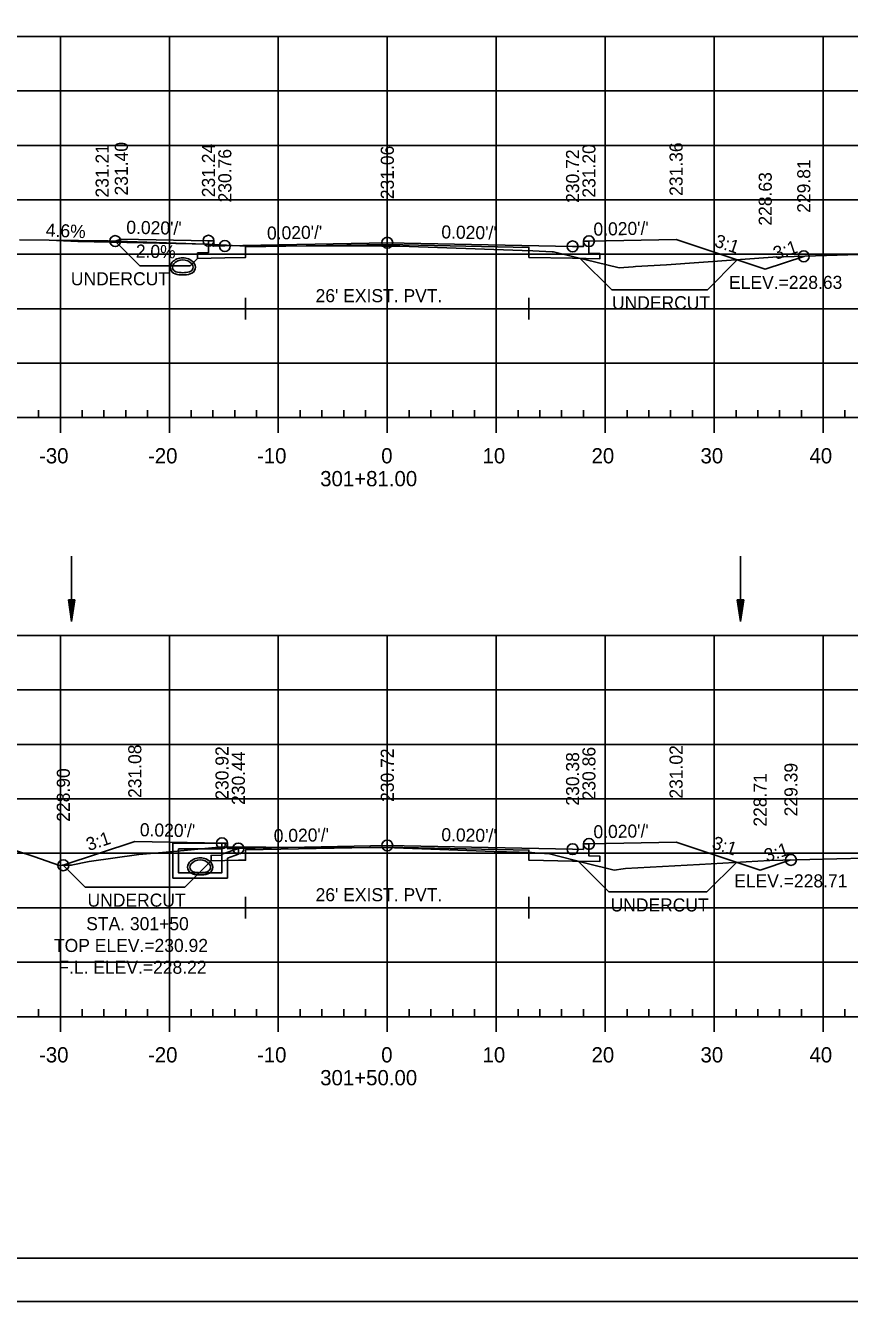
# Model space of a CAD drawing. Extents: x 1386544 to 1388153, y 379785 to 390999.
# Drawn here: x 1386681.7 to 1386757.3, y 384278.6 to 384395.8 of the extents above; entities that cross this region are included whole.
import ezdxf

# ---------------------------------------------------------------- set-up
doc = ezdxf.new("R2010")
doc.units = 0
for name, color, linetype in [('R_Alt Surface', 7, 'Continuous'), ('R_Axis', 7, 'Continuous'), ('R_Axis Annot', 7, 'Continuous'), ('R_Border', 7, 'Continuous'), ('R_Dimension', 7, 'Continuous'), ('R_Drive', 7, 'Continuous'), ('R_Exist Surface', 7, 'Continuous'), ('R_Fin Surface', 7, 'Continuous'), ('R_Fin Surface Annot', 7, 'Continuous'), ('R_Grid', 7, 'Continuous'), ('R_No Plot', 7, 'Continuous'), ('R_Water', 7, 'Continuous'), ('R_Water Annot', 7, 'Continuous')]:
    doc.layers.add(name, color=color, linetype=linetype)

msp = doc.modelspace()

# ---------------------------------------------------------------- linework, layer by layer
at = {"layer": 'R_Alt Surface'}
for points in [[(1386733.37, 384375.95), (1386733.37, 384374.85), (1386734.37, 384374.83), (1386734.37, 384374.33), (1386731.87, 384374.38), (1386727.87, 384374.46), (1386727.87, 384375.38), (1386714.87, 384375.64), (1386701.87, 384375.42), (1386701.87, 384374.46), (1386699.96, 384374.42), (1386697.46, 384374.37), (1386697.46, 384374.87), (1386698.46, 384374.89), (1386698.46, 384375.99)], [(1386701.87, 384370.75), (1386701.87, 384368.75)], [(1386727.87, 384370.75), (1386727.87, 384368.75)], [(1386701.87, 384369.75), (1386727.87, 384369.75)], [(1386733.37, 384320.61), (1386733.37, 384319.51), (1386734.37, 384319.49), (1386734.37, 384318.99), (1386731.87, 384319.04), (1386727.87, 384319.12), (1386727.87, 384320.04), (1386714.87, 384320.3), (1386701.87, 384320.08), (1386701.87, 384319.12), (1386701.2, 384319.11), (1386698.7, 384319.06), (1386698.7, 384319.56), (1386699.7, 384319.58), (1386699.7, 384320.67)], [(1386701.87, 384315.75), (1386701.87, 384313.75)], [(1386727.87, 384315.75), (1386727.87, 384313.75)], [(1386701.87, 384314.75), (1386727.87, 384314.75)]]:
    msp.add_lwpolyline(points, dxfattribs=at)
at = {"layer": 'R_Axis'}
for p, q in [((1386569.87, 384359.75), (1386859.87, 384359.75)), ((1386682.87, 384359.75), (1386682.87, 384360.45)), ((1386684.87, 384358.35), (1386684.87, 384359.75)), ((1386686.87, 384359.75), (1386686.87, 384360.45)), ((1386688.87, 384359.75), (1386688.87, 384360.45)), ((1386690.87, 384359.75), (1386690.87, 384360.45)), ((1386692.87, 384359.75), (1386692.87, 384360.45)), ((1386694.87, 384358.35), (1386694.87, 384359.75)), ((1386696.87, 384359.75), (1386696.87, 384360.45)), ((1386698.87, 384359.75), (1386698.87, 384360.45)), ((1386700.87, 384359.75), (1386700.87, 384360.45)), ((1386702.87, 384359.75), (1386702.87, 384360.45)), ((1386704.87, 384358.35), (1386704.87, 384359.75)), ((1386706.87, 384359.75), (1386706.87, 384360.45)), ((1386708.87, 384359.75), (1386708.87, 384360.45)), ((1386710.87, 384359.75), (1386710.87, 384360.45)), ((1386712.87, 384359.75), (1386712.87, 384360.45)), ((1386714.87, 384358.35), (1386714.87, 384359.75)), ((1386716.87, 384359.75), (1386716.87, 384360.45)), ((1386718.87, 384359.75), (1386718.87, 384360.45)), ((1386720.87, 384359.75), (1386720.87, 384360.45)), ((1386722.87, 384359.75), (1386722.87, 384360.45)), ((1386724.87, 384358.35), (1386724.87, 384359.75)), ((1386726.87, 384359.75), (1386726.87, 384360.45)), ((1386728.87, 384359.75), (1386728.87, 384360.45)), ((1386730.87, 384359.75), (1386730.87, 384360.45)), ((1386732.87, 384359.75), (1386732.87, 384360.45)), ((1386734.87, 384358.35), (1386734.87, 384359.75)), ((1386736.87, 384359.75), (1386736.87, 384360.45)), ((1386738.87, 384359.75), (1386738.87, 384360.45)), ((1386740.87, 384359.75), (1386740.87, 384360.45)), ((1386742.87, 384359.75), (1386742.87, 384360.45)), ((1386744.87, 384358.35), (1386744.87, 384359.75)), ((1386746.87, 384359.75), (1386746.87, 384360.45)), ((1386748.87, 384359.75), (1386748.87, 384360.45)), ((1386750.87, 384359.75), (1386750.87, 384360.45)), ((1386752.87, 384359.75), (1386752.87, 384360.45)), ((1386754.87, 384358.35), (1386754.87, 384359.75)), ((1386756.87, 384359.75), (1386756.87, 384360.45)), ((1386569.87, 384304.75), (1386859.87, 384304.75)), ((1386682.87, 384304.75), (1386682.87, 384305.45)), ((1386684.87, 384303.35), (1386684.87, 384304.75)), ((1386686.87, 384304.75), (1386686.87, 384305.45)), ((1386688.87, 384304.75), (1386688.87, 384305.45)), ((1386690.87, 384304.75), (1386690.87, 384305.45)), ((1386692.87, 384304.75), (1386692.87, 384305.45)), ((1386694.87, 384303.35), (1386694.87, 384304.75)), ((1386696.87, 384304.75), (1386696.87, 384305.45)), ((1386698.87, 384304.75), (1386698.87, 384305.45)), ((1386700.87, 384304.75), (1386700.87, 384305.45)), ((1386702.87, 384304.75), (1386702.87, 384305.45)), ((1386704.87, 384303.35), (1386704.87, 384304.75)), ((1386706.87, 384304.75), (1386706.87, 384305.45)), ((1386708.87, 384304.75), (1386708.87, 384305.45)), ((1386710.87, 384304.75), (1386710.87, 384305.45)), ((1386712.87, 384304.75), (1386712.87, 384305.45)), ((1386714.87, 384303.35), (1386714.87, 384304.75)), ((1386716.87, 384304.75), (1386716.87, 384305.45)), ((1386718.87, 384304.75), (1386718.87, 384305.45)), ((1386720.87, 384304.75), (1386720.87, 384305.45)), ((1386722.87, 384304.75), (1386722.87, 384305.45)), ((1386724.87, 384303.35), (1386724.87, 384304.75)), ((1386726.87, 384304.75), (1386726.87, 384305.45)), ((1386728.87, 384304.75), (1386728.87, 384305.45)), ((1386730.87, 384304.75), (1386730.87, 384305.45)), ((1386732.87, 384304.75), (1386732.87, 384305.45)), ((1386734.87, 384303.35), (1386734.87, 384304.75)), ((1386736.87, 384304.75), (1386736.87, 384305.45)), ((1386738.87, 384304.75), (1386738.87, 384305.45)), ((1386740.87, 384304.75), (1386740.87, 384305.45)), ((1386742.87, 384304.75), (1386742.87, 384305.45)), ((1386744.87, 384303.35), (1386744.87, 384304.75)), ((1386746.87, 384304.75), (1386746.87, 384305.45)), ((1386748.87, 384304.75), (1386748.87, 384305.45)), ((1386750.87, 384304.75), (1386750.87, 384305.45)), ((1386752.87, 384304.75), (1386752.87, 384305.45)), ((1386754.87, 384303.35), (1386754.87, 384304.75)), ((1386756.87, 384304.75), (1386756.87, 384305.45))]:
    msp.add_line(p, q, dxfattribs=at)
at = {"layer": 'R_Border'}
msp.add_line((1386873.05, 384282.58), (1386556.87, 384282.58), dxfattribs=at)
at = {"layer": 'R_Dimension'}
for p, q in [((1386689.9, 384375.96), (1386692.16, 384373.7)), ((1386697.46, 384374.37), (1386696.78, 384373.7)), ((1386732.58, 384374.37), (1386735.46, 384371.5)), ((1386746.98, 384374.24), (1386744.24, 384371.5)), ((1386685.14, 384318.65), (1386687.14, 384316.65)), ((1386698.7, 384319.06), (1386696.29, 384316.65)), ((1386732.39, 384319.03), (1386735.21, 384316.21)), ((1386746.91, 384318.92), (1386744.2, 384316.21))]:
    msp.add_line(p, q, dxfattribs=at)
for points in [[(1386696.78, 384373.7), (1386692.16, 384373.7)], [(1386735.46, 384371.5), (1386744.24, 384371.5)], [(1386687.14, 384316.65), (1386696.29, 384316.65)], [(1386735.21, 384316.21), (1386744.2, 384316.21)]]:
    msp.add_lwpolyline(points, dxfattribs=at)
at = {"layer": 'R_Drive'}
for p, q in [((1386686.46, 384375.93), (1386683.84, 384376.05)), ((1386698.46, 384375.69), (1386686.46, 384375.93)), ((1386698.96, 384375.49), (1386698.46, 384375.69))]:
    msp.add_line(p, q, dxfattribs=at)
at = {"layer": 'R_Exist Surface'}
for points in [[(1386681.13, 384376.08), (1386689.26, 384375.98), (1386699.03, 384375.64), (1386700.62, 384375.55), (1386701.35, 384375.52), (1386701.68, 384375.54), (1386714.37, 384375.49), (1386716.02, 384375.49), (1386727.26, 384375.11), (1386728.23, 384375.08), (1386730.01, 384374.97), (1386730.12, 384374.96), (1386731.99, 384374.51), (1386736.15, 384373.5), (1386737.42, 384373.59), (1386737.65, 384373.62), (1386740.49, 384373.78), (1386750.25, 384374.47), (1386759.1, 384374.76)], [(1386680.83, 384319.98), (1386682.42, 384319.46), (1386684.78, 384318.64), (1386685.04, 384318.65), (1386685.87, 384318.65), (1386687.52, 384319.01), (1386692.08, 384319.65), (1386694.93, 384319.88), (1386699.42, 384320.3), (1386699.6, 384320.3), (1386701.83, 384320.31), (1386703.72, 384320.3), (1386715.53, 384320.24), (1386724.67, 384319.93), (1386728.1, 384319.81), (1386728.4, 384319.78), (1386729.75, 384319.69), (1386733.09, 384318.86), (1386735.68, 384318.21), (1386736.52, 384318.31), (1386736.73, 384318.34), (1386743.51, 384318.73), (1386749.95, 384319.09), (1386756.12, 384319.24), (1386761.2, 384319.38)]]:
    msp.add_lwpolyline(points, dxfattribs=at)
at = {"layer": 'R_Fin Surface'}
for points in [[(1386689.9, 384375.96), (1386690.46, 384376.15), (1386698.46, 384375.99), (1386698.96, 384375.99), (1386698.96, 384375.49), (1386699.96, 384375.51), (1386714.87, 384375.81), (1386731.87, 384375.47), (1386732.87, 384375.45), (1386732.87, 384375.95), (1386733.37, 384375.95), (1386741.37, 384376.11), (1386749.55, 384373.38), (1386753.09, 384374.56)], [(1386685.14, 384318.65), (1386691.7, 384320.83), (1386699.7, 384320.67), (1386700.2, 384320.67), (1386700.2, 384320.17), (1386701.2, 384320.19), (1386714.87, 384320.47), (1386731.87, 384320.13), (1386732.87, 384320.11), (1386732.87, 384320.61), (1386733.37, 384320.61), (1386741.37, 384320.77), (1386749.08, 384318.2), (1386751.91, 384319.14)]]:
    msp.add_lwpolyline(points, dxfattribs=at)
at = {"layer": 'R_Grid'}
for p, q in [((1386569.87, 384394.75), (1386859.87, 384394.75)), ((1386684.87, 384359.75), (1386684.87, 384394.75)), ((1386694.87, 384359.75), (1386694.87, 384394.75)), ((1386704.87, 384359.75), (1386704.87, 384394.75)), ((1386714.87, 384359.75), (1386714.87, 384394.75)), ((1386724.87, 384359.75), (1386724.87, 384394.75)), ((1386734.87, 384359.75), (1386734.87, 384394.75)), ((1386744.87, 384359.75), (1386744.87, 384394.75)), ((1386754.87, 384359.75), (1386754.87, 384394.75)), ((1386569.87, 384389.75), (1386859.87, 384389.75)), ((1386569.87, 384384.75), (1386859.87, 384384.75)), ((1386569.87, 384379.75), (1386859.87, 384379.75)), ((1386569.87, 384374.75), (1386859.87, 384374.75)), ((1386569.87, 384369.75), (1386859.87, 384369.75)), ((1386569.87, 384364.75), (1386859.87, 384364.75)), ((1386569.87, 384359.75), (1386859.87, 384359.75)), ((1386569.87, 384339.75), (1386859.87, 384339.75)), ((1386684.87, 384304.75), (1386684.87, 384339.75)), ((1386694.87, 384304.75), (1386694.87, 384339.75)), ((1386704.87, 384304.75), (1386704.87, 384339.75)), ((1386714.87, 384304.75), (1386714.87, 384339.75)), ((1386724.87, 384304.75), (1386724.87, 384339.75)), ((1386734.87, 384304.75), (1386734.87, 384339.75)), ((1386744.87, 384304.75), (1386744.87, 384339.75)), ((1386754.87, 384304.75), (1386754.87, 384339.75)), ((1386569.87, 384334.75), (1386859.87, 384334.75)), ((1386569.87, 384329.75), (1386859.87, 384329.75)), ((1386569.87, 384324.75), (1386859.87, 384324.75)), ((1386569.87, 384319.75), (1386859.87, 384319.75)), ((1386569.87, 384314.75), (1386859.87, 384314.75)), ((1386569.87, 384309.75), (1386859.87, 384309.75)), ((1386569.87, 384304.75), (1386859.87, 384304.75))]:
    msp.add_line(p, q, dxfattribs=at)
at = {"layer": 'R_No Plot'}
msp.add_line((1386544.47, 384278.61), (1386877.8, 384278.61), dxfattribs=at)
for points in [[(1386544.46, 384491.94), (1386877.8, 384491.94), (1386877.8, 384278.6), (1386544.46, 384278.6)], [(1386790.79, 384488.04), (1386810.41, 384488.04), (1386810.41, 384478.16), (1386826.52, 384478.16), (1386849.72, 384478.16), (1386849.72, 384453.83), (1386873.05, 384453.83), (1386873.05, 384282.58), (1386556.87, 384282.58), (1386556.87, 384488.04)]]:
    msp.add_lwpolyline(points, close=True, dxfattribs=at)
for centre in [(1386689.9, 384375.96), (1386698.46, 384375.99), (1386699.96, 384375.51), (1386714.87, 384375.81), (1386731.87, 384375.47), (1386733.37, 384375.95), (1386753.09, 384374.56), (1386699.7, 384320.67), (1386714.87, 384320.47), (1386733.37, 384320.61), (1386701.2, 384320.19), (1386731.87, 384320.13), (1386685.14, 384318.65), (1386751.91, 384319.14)]:
    msp.add_circle(centre, 0.5, dxfattribs=at)
for centre, radius, start, end in [((1386695.59, 384373.57), 0.646, 136.3515, 253.9529), ((1386696.1, 384373.08), 1.35, 43.6485, 136.3515), ((1386696.61, 384373.57), 0.646, 286.0471, 43.6485), ((1386696.1, 384375.35), 2.5, 253.9529, 286.0471), ((1386697.19, 384318.48), 0.646, 136.3515, 253.9529), ((1386697.19, 384318.48), 0.646, 136.3515, 253.9529), ((1386697.7, 384317.99), 1.35, 43.6485, 136.3515), ((1386697.7, 384317.99), 1.35, 43.6485, 136.3515), ((1386697.19, 384318.48), 0.438, 136.3515, 253.9529), ((1386697.7, 384317.99), 1.15, 43.6485, 136.3515), ((1386698.21, 384318.48), 0.438, 286.0471, 43.6485), ((1386698.21, 384318.48), 0.646, 286.0471, 43.6485), ((1386698.21, 384318.48), 0.646, 286.0471, 43.6485), ((1386697.7, 384320.26), 2.5, 253.9529, 286.0471), ((1386697.7, 384320.26), 2.5, 253.9529, 286.0471), ((1386697.7, 384320.26), 2.29, 253.9529, 286.0471)]:
    msp.add_arc(centre, radius, start, end, dxfattribs=at)
at = {"layer": 'R_Water'}
for p, q in [((1386685.9, 384347.03), (1386685.9, 384341.03)), ((1386747.28, 384347.03), (1386747.28, 384341.03)), ((1386685.6, 384343.03), (1386685.9, 384341.03)), ((1386686.2, 384343.03), (1386685.6, 384343.03)), ((1386685.6, 384343.03), (1386685.9, 384341.03)), ((1386686.2, 384343.03), (1386685.6, 384343.03)), ((1386685.65, 384343.03), (1386685.9, 384341.37)), ((1386685.65, 384343.03), (1386685.9, 384341.37)), ((1386685.7, 384343.03), (1386685.9, 384341.71)), ((1386685.7, 384343.03), (1386685.9, 384341.71)), ((1386685.75, 384343.03), (1386685.9, 384342.05)), ((1386685.75, 384343.03), (1386685.9, 384342.05)), ((1386685.8, 384343.03), (1386685.9, 384342.38)), ((1386685.8, 384343.03), (1386685.9, 384342.38)), ((1386685.86, 384343.03), (1386685.9, 384342.72)), ((1386685.86, 384343.03), (1386685.9, 384342.72)), ((1386686.2, 384343.03), (1386685.9, 384341.03)), ((1386686, 384343.03), (1386685.9, 384342.38)), ((1386686.1, 384343.03), (1386685.9, 384341.71)), ((1386686.15, 384343.03), (1386685.9, 384341.37)), ((1386686.05, 384343.03), (1386685.9, 384342.05)), ((1386685.95, 384343.03), (1386685.9, 384342.72)), ((1386686.2, 384343.03), (1386685.9, 384341.03)), ((1386686, 384343.03), (1386685.9, 384342.38)), ((1386686.1, 384343.03), (1386685.9, 384341.71)), ((1386686.15, 384343.03), (1386685.9, 384341.37)), ((1386686.05, 384343.03), (1386685.9, 384342.05)), ((1386685.95, 384343.03), (1386685.9, 384342.72)), ((1386746.98, 384343.03), (1386747.28, 384341.03)), ((1386747.58, 384343.03), (1386746.98, 384343.03)), ((1386746.98, 384343.03), (1386747.28, 384341.03)), ((1386747.58, 384343.03), (1386746.98, 384343.03)), ((1386747.03, 384343.03), (1386747.28, 384341.37)), ((1386747.03, 384343.03), (1386747.28, 384341.37)), ((1386747.08, 384343.03), (1386747.28, 384341.71)), ((1386747.08, 384343.03), (1386747.28, 384341.71)), ((1386747.13, 384343.03), (1386747.28, 384342.05)), ((1386747.13, 384343.03), (1386747.28, 384342.05)), ((1386747.18, 384343.03), (1386747.28, 384342.38)), ((1386747.18, 384343.03), (1386747.28, 384342.38)), ((1386747.23, 384343.03), (1386747.28, 384342.72)), ((1386747.23, 384343.03), (1386747.28, 384342.72)), ((1386747.58, 384343.03), (1386747.28, 384341.03)), ((1386747.37, 384343.03), (1386747.28, 384342.38)), ((1386747.48, 384343.03), (1386747.28, 384341.71)), ((1386747.53, 384343.03), (1386747.28, 384341.37)), ((1386747.43, 384343.03), (1386747.28, 384342.05)), ((1386747.32, 384343.03), (1386747.28, 384342.72)), ((1386747.58, 384343.03), (1386747.28, 384341.03)), ((1386747.37, 384343.03), (1386747.28, 384342.38)), ((1386747.48, 384343.03), (1386747.28, 384341.71)), ((1386747.53, 384343.03), (1386747.28, 384341.37)), ((1386747.43, 384343.03), (1386747.28, 384342.05)), ((1386747.32, 384343.03), (1386747.28, 384342.72)), ((1386695.2, 384320.67), (1386699.95, 384320.67)), ((1386695.2, 384319.17), (1386695.2, 384320.67)), ((1386695.7, 384319.17), (1386695.7, 384320.17)), ((1386695.7, 384320.17), (1386699.7, 384320.17)), ((1386700.03, 384320.51), (1386699.7, 384320.17)), ((1386701.2, 384320.19), (1386699.7, 384319.67)), ((1386699.7, 384319.17), (1386699.7, 384319.67)), ((1386700.03, 384320.51), (1386699.95, 384320.67)), ((1386701.2, 384319.66), (1386700.2, 384319.31)), ((1386700.2, 384319.17), (1386700.2, 384319.31))]:
    msp.add_line(p, q, dxfattribs=at)
for points in [[(1386701.2, 384319.66), (1386701.2, 384320.19)], [(1386700.2, 384319.17), (1386700.2, 384317.47), (1386697.7, 384317.47), (1386695.2, 384317.47), (1386695.2, 384319.17)], [(1386699.7, 384319.17), (1386699.7, 384317.97), (1386697.7, 384317.97), (1386695.7, 384317.97), (1386695.7, 384319.17)]]:
    msp.add_lwpolyline(points, dxfattribs=at)
for centre, radius, start, end in [((1386695.59, 384373.57), 0.438, 136.3515, 253.9529), ((1386696.1, 384373.08), 1.15, 43.6485, 136.3515), ((1386696.61, 384373.57), 0.438, 286.0471, 43.6485), ((1386696.1, 384375.35), 2.29, 253.9529, 286.0471), ((1386697.19, 384318.48), 0.438, 136.3515, 253.9529), ((1386697.7, 384317.99), 1.15, 43.6485, 136.3515), ((1386698.21, 384318.48), 0.438, 286.0471, 43.6485), ((1386697.7, 384320.26), 2.29, 253.9529, 286.0471)]:
    msp.add_arc(centre, radius, start, end, dxfattribs=at)

# ---------------------------------------------------------------- texts
at = {"layer": 'R_Axis Annot'}
for s, p in [('-30', (1386682.91, 384355.55)), ('-20', (1386692.91, 384355.55)), ('-10', (1386702.91, 384355.55)), ('0', (1386714.31, 384355.55)), ('10', (1386723.61, 384355.55)), ('20', (1386733.61, 384355.55)), ('30', (1386743.61, 384355.55)), ('40', (1386753.61, 384355.55)), ('301+81.00', (1386708.71, 384353.45)), ('-30', (1386682.91, 384300.55)), ('-20', (1386692.91, 384300.55)), ('-10', (1386702.91, 384300.55)), ('0', (1386714.31, 384300.55)), ('10', (1386723.61, 384300.55)), ('20', (1386733.61, 384300.55)), ('30', (1386743.61, 384300.55)), ('40', (1386753.61, 384300.55)), ('301+50.00', (1386708.71, 384298.45))]:
    msp.add_text(s, height=1.4, dxfattribs=at).set_placement(p)
at = {"layer": 'R_Dimension'}
for p in [(1386685.83, 384371.9), (1386735.49, 384369.7), (1386687.36, 384314.85), (1386735.36, 384314.41)]:
    msp.add_text('UNDERCUT', height=1.2, dxfattribs=at).set_placement(p)
at = {"layer": 'R_Drive'}
for s, rotation, p in [('4.6%', 357.366, (1386683.51, 384376.39)), ('2.0%', 358.854, (1386691.78, 384374.45))]:
    msp.add_text(s, height=1.2, rotation=rotation, dxfattribs=at).set_placement(p)
at = {"layer": 'R_Fin Surface Annot'}
for s, rotation, p in [('231.21', 90, (1386689.3, 384379.96)), ('231.40', 90, (1386691.06, 384380.15)), ('231.24', 90, (1386699.06, 384379.99)), ('230.76', 90, (1386700.56, 384379.51)), ('231.06', 90, (1386715.47, 384379.81)), ('230.72', 90, (1386732.47, 384379.47)), ('231.20', 90, (1386733.97, 384379.95)), ('231.36', 90, (1386741.97, 384380.11)), ('229.81', 90, (1386753.69, 384378.56)), ('228.63', 90, (1386750.15, 384377.38)), ("0.020'/'", 358.8542, (1386690.91, 384376.64)), ("0.020'/'", 1.1458, (1386703.84, 384376.09)), ("0.020'/'", 358.8542, (1386719.82, 384376.21)), ("0.020'/'", 1.1458, (1386733.8, 384376.45)), ('3:1', 341.5651, (1386744.81, 384375.49)), ('3:1', 18.4349, (1386750.52, 384374.23)), ('231.08', 90, (1386692.3, 384324.83)), ('230.92', 90, (1386700.3, 384324.67)), ('230.44', 90, (1386701.8, 384324.19)), ('230.72', 90, (1386715.47, 384324.47)), ('230.86', 90, (1386733.97, 384324.61)), ('231.02', 90, (1386741.97, 384324.77)), ('230.38', 90, (1386732.47, 384324.13)), ('229.39', 90, (1386752.51, 384323.14)), ('228.90', 90, (1386685.74, 384322.65)), ('228.71', 90, (1386749.68, 384322.2)), ("0.020'/'", 358.8542, (1386692.15, 384321.32)), ("0.020'/'", 1.1458, (1386704.46, 384320.76)), ("0.020'/'", 358.8542, (1386719.82, 384320.87)), ("0.020'/'", 1.1458, (1386733.8, 384321.12)), ('3:1', 18.4349, (1386687.47, 384319.95)), ('3:1', 341.5651, (1386744.58, 384320.23)), ('3:1', 18.4349, (1386749.7, 384318.93))]:
    msp.add_text(s, height=1.2, rotation=rotation, dxfattribs=at).set_placement(p)
for s, p in [('ELEV.=228.63', (1386746.23, 384371.57)), ('ELEV.=228.71', (1386746.7, 384316.62))]:
    msp.add_text(s, height=1.2, dxfattribs=at).set_placement(p)
at = {"layer": 'R_No Plot'}
for p in [(1386690.42, 384376.1), (1386741.33, 384376.06), (1386691.66, 384320.78), (1386741.33, 384320.72)]:
    msp.add_text('+', height=0.1, dxfattribs=at).set_placement(p)
at = {"layer": 'R_Water'}
for p in [(1386708.29, 384370.35), (1386708.29, 384315.35)]:
    msp.add_text("26' EXIST. PVT.", height=1.2, dxfattribs=at).set_placement(p)
at = {"layer": 'R_Water Annot'}
for s, p in [('STA. 301+50', (1386687.24, 384312.69)), ('TOP ELEV.=230.92', (1386684.28, 384310.69)), ('F.L. ELEV.=228.22', (1386684.68, 384308.69))]:
    msp.add_text(s, height=1.2, dxfattribs=at).set_placement(p)

doc.saveas('drawing.dxf')
